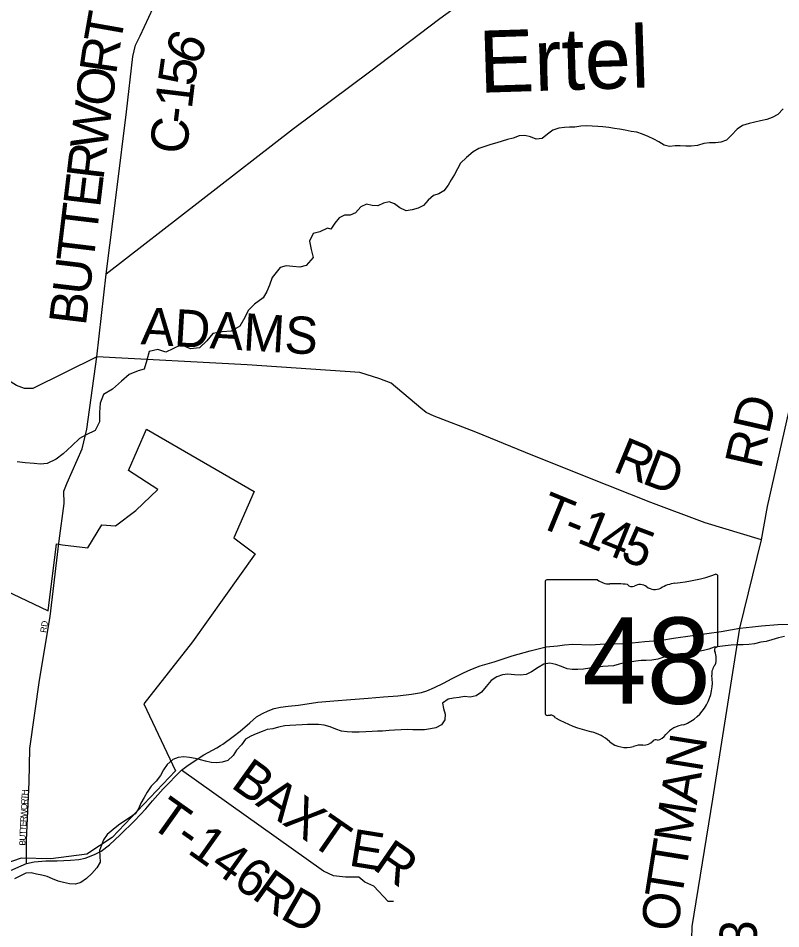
# Model space of a CAD drawing. Extents: x 1310247 to 1664935, y 284496 to 704931.
# Drawn here: x 1473471 to 1479622, y 468897 to 476239 of the extents above; entities that cross this region are included whole.
import ezdxf

# ---------------------------------------------------------------- set-up
doc = ezdxf.new("R2010")
doc.units = 0
for name, color, linetype in [('GM_X_Airport_Class_2', 7, 'Continuous'), ('GM_X_Corporation_Text', 7, 'Continuous'), ('GM_X_County_Road_Text', 7, 'Continuous'), ('GM_X_County_Subdivision_Text', 7, 'Continuous'), ('GM_X_Interstate_Shield', 7, 'Continuous'), ('GM_X_Major_Lake_Text', 7, 'Continuous'), ('GM_X_Minor_Lake_Text', 7, 'Continuous'), ('GM_X_Minor_River_Text', 7, 'Continuous'), ('GM_X_Rail_Line', 7, 'Continuous'), ('GM_X_Township_Road', 7, 'Continuous'), ('GM_X_Township_Subdivision', 7, 'Continuous'), ('GM_X_Unincorporated_Location', 7, 'Continuous')]:
    doc.layers.add(name, color=color, linetype=linetype)

msp = doc.modelspace()

# ---------------------------------------------------------------- linework, layer by layer
at = {"layer": 'GM_X_Airport_Class_2'}
for p, q in [((1479113.8, 471185.1), (1479113.8, 471737.8)), ((1477721.6, 471693.4), (1477721.6, 470636.8)), ((1478143.1, 471711.6), (1477735.3, 471711.6)), ((1479113.7, 471185.2), (1479113.8, 471185.1))]:
    msp.add_line(p, q, dxfattribs=at)
for centre, radius, start, end in [((1478617.9, 473152.2), 1476.4, 275.84447, 288.90645), ((1479098.4, 471740.1), 15.5, 351.86209, 97.738), ((1477737.6, 471695.7), 16.1, 98.1301, 188.1301), ((1478240.1, 471834.3), 156.4, 231.61951, 271.11188), ((1478292, 471118.4), 561.6, 80.48669, 94.98827), ((1478419.5, 471701.2), 45.1, 219.79206, 297.10237), ((1478485.8, 471579), 93.8, 54.46668, 119.14113), ((1478606.9, 471746.6), 112.9, 233.85621, 294.82819), ((1478806.2, 471388.9), 297, 97.34618, 120.76885), ((1479110.2, 471144.5), 24, 107.94398, 210.33697), ((1479097.3, 471182.9), 16.6, 289.60381, 7.73413), ((1478957.6, 471074.6), 144, 340.03296, 23.64957), ((1479169.3, 470953.8), 104.8, 136.8065, 186.92959), ((1478700.6, 470883.4), 369.3, 292.30889, 8.98584), ((1477737.7, 470634.5), 16.3, 171.95839, 258.30661), ((1477740.2, 470742.6), 124.2, 267.33899, 280.60386), ((1477765.6, 470575.8), 44.8, 29.74838, 93.27175), ((1478330.9, 471525.2), 1066.1, 240.41292, 257.1985), ((1478013, 470162.1), 333.6, 47.18416, 75.83597), ((1478856.3, 470340.2), 202.2, 94.40312, 142.57675), ((1478373.8, 470570.6), 211.7, 230.70037, 286.29184), ((1478511.6, 470491.5), 112.8, 268.77702, 315.54927), ((1478613.6, 470389.1), 31.8, 65.75173, 132.64842), ((1478600.1, 470534.4), 119.3, 282.87319, 323.27711), ((1478496.1, 470205.3), 173.9, 85.69512, 111.20995)]:
    msp.add_arc(centre, radius, start, end, dxfattribs=at)
at = {"layer": 'GM_X_Corporation_Text'}
msp.add_lwpolyline([(1473537, 469476.9), (1473538.2, 469612.5), (1473560.3, 470078.9), (1473565.4, 470350.8), (1473644, 470902.7), (1473728.7, 471416.3), (1473792.2, 471960.5), (1473800.8, 472024.3)], dxfattribs=at)
at = {"layer": 'GM_X_County_Road_Text'}
for points in [[(1473800.8, 472024.3), (1473841.2, 472326.5), (1473839.1, 472426.8), (1473866.4, 472492.5), (1473987.9, 472766.9), (1474025, 472924.6), (1474106.1, 473509.6), (1474180.8, 474174.8), (1474265.8, 474854.9), (1474343.8, 475485), (1474396.3, 475931.1), (1474418, 476023), (1474455.6, 476098.5), (1474560.1, 476323.2)], [(1473536.5, 469424.5), (1473537, 469476.9)]]:
    msp.add_lwpolyline(points, dxfattribs=at)
at = {"layer": 'GM_X_County_Subdivision_Text'}
for points in [[(1479484, 472137), (1479515.1, 472303.6), (1479844.5, 473768.3), (1479878, 473895.7), (1480268.6, 474641.3), (1480341.8, 474833.8), (1480471, 475344.6), (1480659.7, 476090.4), (1480777.2, 476364), (1480815.6, 476443.5), (1480857.2, 476514.8), (1480989.7, 476655.6), (1481069.6, 476811.5), (1481210, 477120.4), (1481333.2, 477382.5), (1481503.4, 477769.2), (1481600.6, 478094.7), (1481705, 478561.1), (1481820.9, 478926.9), (1481953.6, 479248.2), (1482508.1, 480456.5)], [(1479357.1, 476979.4), (1479357.1, 476928.7), (1479100.4, 476890), (1478503.6, 476854.2), (1477670.6, 476799.2), (1477596.6, 476775.4), (1477484.4, 476694.2), (1477229, 476496.1), (1476870.9, 476233.5), (1476305.2, 475803.9), (1475691.7, 475347.9), (1474180.8, 474174.8)], [(1474106.1, 473509.6), (1473588.5, 473253.9), (1473521.2, 473253.9), (1473457.8, 473278.9), (1473254, 473403.9), (1472342.7, 474026.8), (1472263.9, 474069.1), (1472196.6, 474057.5), (1472129.9, 473972.1), (1471642.1, 473292.1), (1471252.6, 473528.8), (1471189.2, 473553.8), (1471102.6, 473532.7), (1471061.8, 473506.9), (1471042.7, 473469.3), (1470624.7, 472878.7), (1470615, 472864)], [(1479464.9, 472034.3), (1479011.7, 472170.7), (1478572.8, 472333.7), (1478050.7, 472542.2), (1477563.1, 472738.2), (1477161.7, 472902.8), (1476826.2, 473031.4), (1476761.9, 473059.6), (1476718, 473095.7), (1476478.2, 473296.4), (1476388.8, 473330.8), (1476225.8, 473382.6), (1475318, 473445.3), (1474106.1, 473509.6)], [(1479290.3, 471320.1), (1479290.3, 471320.1), (1479464.9, 472034.3), (1479484, 472137)], [(1478873.7, 467465.5), (1478882.2, 467938.3), (1478891.9, 468302.9), (1478908.1, 468915.8), (1479073.6, 469941.7), (1479290.3, 471320.1)], [(1476498.8, 469116.6), (1476456.1, 469116.6), (1476339.5, 469239.8), (1476265.6, 469274.3), (1476218, 469313.7), (1476111.3, 469313.7), (1476014.4, 469325.2), (1475933.9, 469361.3), (1474786.9, 470176.6)]]:
    msp.add_lwpolyline(points, dxfattribs=at)
at = {"layer": 'GM_X_Interstate_Shield'}
for points in [[(1475102.5, 470374.6), (1475120.3, 470386), (1475204.9, 470447.5), (1475262.3, 470491.1), (1475337.9, 470559.2), (1475393.7, 470605.2), (1475441.3, 470633.9), (1475487.3, 470655.3), (1475534.9, 470673.3), (1475587.5, 470683.2), (1475648.2, 470693), (1475732.8, 470701.2), (1475888.8, 470723.4), (1476016, 470734.9), (1476153.2, 470746.4), (1476292.7, 470757.1), (1476418.3, 470766.9), (1476531.7, 470775.1), (1476644.1, 470789.9), (1476722.9, 470803), (1476767.3, 470816.2), (1476829.7, 470843.3), (1476900.3, 470878.6), (1476971.7, 470916.3), (1477062.9, 470962.3), (1477121.2, 470987.8), (1477198.3, 471016.5), (1477310.8, 471049.4), (1477455.3, 471097), (1477599.8, 471138), (1477729.5, 471170.9), (1477821.5, 471179.1), (1477877.3, 471185.6), (1477944.6, 471192.2), (1478087.5, 471187.3), (1478205.7, 471193.8), (1478371.6, 471198.8), (1478525.9, 471213.6), (1478662.2, 471225), (1478757.5, 471241.5), (1478910.2, 471262.8), (1479140.1, 471294), (1479290.3, 471320.1), (1479392.8, 471331.8)], [(1479392.8, 471331.8), (1479465.2, 471340), (1479598.2, 471351.5), (1479708.2, 471354.8)], [(1473385.7, 469357.7), (1473536.5, 469424.5), (1473600.6, 469437.7), (1473694.2, 469444.2), (1473786.1, 469445.1), (1473892.9, 469450), (1473959.4, 469454.9), (1474011.1, 469468), (1474085.8, 469495.9), (1474139.1, 469523.9), (1474208.1, 469575.6), (1474293.5, 469653.6), (1474407.6, 469768.5), (1474499.6, 469865.4), (1474553.8, 469929.5), (1474640.8, 470025.5), (1474786.9, 470176.6), (1474841.1, 470216.8), (1474969.2, 470300.6), (1475072.7, 470355.6), (1475102.5, 470374.6)]]:
    msp.add_lwpolyline(points, dxfattribs=at)
at = {"layer": 'GM_X_Major_Lake_Text'}
msp.add_lwpolyline([(1472738.3, 471922.9), (1473711.7, 471459.9), (1473778.6, 472002.4), (1473829, 471993.8), (1474033.6, 471968.3), (1474146.3, 472153.5), (1474255, 472145.5), (1474420.1, 472270.3), (1474596.9, 472440), (1474359.7, 472592.4), (1474504.7, 472926.6), (1475374.3, 472423.3), (1475209.2, 472048.8), (1475382.4, 471920), (1474877, 471211), (1474484.5, 470712.2), (1474740.7, 470170.7), (1474228.9, 469633.1), (1474025.5, 469498.3), (1473879.6, 469480.1), (1473733.6, 469462), (1473494.1, 469466), (1473289.5, 469397.5)], dxfattribs=at)
at = {"layer": 'GM_X_Minor_River_Text'}
for points in [[(1479640.3, 475509.6), (1479597.4, 475464.2), (1479552.9, 475438.8), (1479508.5, 475421.5), (1479458.2, 475412.3), (1479411.8, 475401), (1479365.5, 475389.7), (1479313.1, 475374.5), (1479270.5, 475345.1), (1479223.5, 475297.7), (1479182.7, 475256.2), (1479138.3, 475238.9), (1479094.1, 475235.6), (1479045.9, 475234.3), (1478999.7, 475229.1), (1478951.3, 475213.8), (1478899, 475206.6), (1478854.9, 475207.3), (1478810.8, 475210), (1478768.7, 475210.7), (1478724.5, 475205.4), (1478680.5, 475216.1), (1478638.8, 475242.8), (1478597, 475263.5), (1478553.2, 475284.3), (1478507.4, 475303.1), (1478459.6, 475319.9), (1478415.5, 475326.6), (1478367.5, 475335.4), (1478321.5, 475344.1), (1478279.5, 475350.8), (1478235.5, 475357.5), (1478187.5, 475364.3), (1478145.4, 475367), (1478099.3, 475369.7), (1478055.2, 475370.4), (1478009, 475369.2), (1477960.7, 475361.9), (1477918.6, 475360.6), (1477876.4, 475357.2), (1477830.2, 475354), (1477781.8, 475336.7), (1477739.1, 475303.3), (1477696.4, 475269.9), (1477648.2, 475264.6), (1477602.3, 475283.4), (1477558.4, 475294.1), (1477512.2, 475290.9), (1477463.7, 475271.6), (1477417.4, 475260.3), (1477375.1, 475248.9), (1477330.7, 475235.6), (1477282.3, 475220.3), (1477233.9, 475205.1), (1477185.5, 475187.8), (1477140.9, 475162.4), (1477086, 475117.2), (1477039, 475069.8), (1477014.2, 475024.1), (1476989.4, 474980.4), (1476962.6, 474936.7), (1476937.8, 474893), (1476904.9, 474847.4), (1476862.4, 474824), (1476820, 474808.6), (1476777.2, 474771.2), (1476740.4, 474729.7), (1476698, 474708.3), (1476647.5, 474693.1), (1476601.3, 474685.8), (1476549.5, 474710.7), (1476505.9, 474741.5), (1476462.1, 474758.2), (1476417.8, 474748.9), (1476371.3, 474727.5), (1476325.2, 474730.3), (1476281.2, 474739), (1476234.7, 474719.7), (1476191.8, 474670.2), (1476147.3, 474650.9), (1476103.2, 474651.6), (1476060.7, 474630.2), (1476023.9, 474586.7), (1475993, 474539.1), (1475991.7, 474538.5)], [(1475993, 474539.1), (1475964.4, 474547.5), (1475903.4, 474516.9), (1475850.9, 474504.2), (1475819.2, 474442.8), (1475833.5, 474374.3), (1475849.9, 474309.8), (1475794, 474245), (1475741.5, 474232.3), (1475685.5, 474237.7), (1475633.4, 474243), (1475582.9, 474230.2), (1475518.5, 474147.6), (1475496.9, 474088), (1475477.5, 474036.4), (1475446.1, 473985), (1475376.5, 473932.7), (1475327, 473881.8), (1475299.5, 473826.3), (1475257.5, 473755.2), (1475188.2, 473716.8), (1475115.8, 473710.6), (1475041.2, 473696.5), (1474991.5, 473637.6), (1474933.8, 473580.8), (1474861.4, 473574.6), (1474785.9, 473606.6), (1474716.8, 473574.3), (1474661.9, 473545.6), (1474598.2, 473567.2), (1474527.5, 473550.9), (1474509.7, 473481.2), (1474487.8, 473409.6), (1474437.3, 473396.8), (1474366.2, 473366.5), (1474304.6, 473313.9), (1474232.7, 473247.5), (1474159.3, 473205.3), (1474131.4, 473135.8), (1474127.4, 473059.7), (1474125.5, 472985.6), (1474091.6, 472916.3), (1474018.4, 472880), (1473965.5, 472851.3), (1473903.8, 472792.7), (1473833.8, 472726.2), (1473776.5, 472683.6), (1473703.3, 472649.3), (1473651, 472644.6), (1473598.9, 472647.9), (1473526.9, 472655.7), (1473462.8, 472663.3)], [(1479651.2, 471254.5), (1479602.9, 471243.2), (1479550.5, 471228), (1479504.1, 471214.7), (1479459.8, 471207.4), (1479409.5, 471194.2), (1479363.2, 471188.9), (1479317, 471185.6), (1479272.9, 471186.3), (1479222.7, 471183.1), (1479172.5, 471179.9), (1479130.3, 471174.6), (1479084, 471167.3), (1479041.6, 471151.9), (1478999.3, 471140.6), (1478957, 471133.2), (1478910.8, 471123.9), (1478854.5, 471116.8), (1478812.3, 471113.5), (1478768.1, 471110.2), (1478719.8, 471102.9), (1478671.4, 471085.6), (1478629, 471072.3), (1478582.7, 471063), (1478536.5, 471059.7), (1478494.4, 471060.4), (1478452.2, 471055), (1478403.9, 471047.8), (1478361.7, 471042.5), (1478317.4, 471031.1), (1478273, 471017.8), (1478228.8, 471014.5), (1478186.6, 471011.1), (1478132.4, 471004), (1478082.1, 470998.8), (1478031.8, 470991.6), (1477983.6, 470988.3), (1477939.5, 470987), (1477897.5, 470993.7), (1477853.6, 471012.5), (1477807.7, 471027.2), (1477759.8, 471038), (1477709.5, 471030.8), (1477664.9, 471005.4), (1477612.2, 470968.2), (1477567.7, 470946.8), (1477521.5, 470943.6), (1477473.4, 470946.3), (1477421.3, 470949.2), (1477377.1, 470945.9), (1477332.6, 470928.5), (1477286, 470899.2), (1477245, 470849.7), (1477208.2, 470806.2), (1477165.6, 470776.8), (1477117.2, 470765.5), (1477071.2, 470770.3), (1477026.9, 470763), (1476980.6, 470755.7), (1476938.4, 470748.3), (1476893.7, 470717), (1476901.1, 470674.7), (1476914.3, 470628.4), (1476911.5, 470582.3), (1476884.8, 470540.6), (1476838.2, 470517.3), (1476796, 470510)], [(1475808.3, 470543.9), (1475805.5, 470543.8), (1475761.3, 470542.5), (1475709.1, 470539.3), (1475662.9, 470536.1), (1475620.8, 470534.7), (1475570.4, 470523.5), (1475524.1, 470510.2), (1475479.8, 470502.9), (1475437.4, 470487.5), (1475390.9, 470468.2), (1475346.5, 470450.9), (1475304, 470427.5), (1475271.1, 470381.9), (1475232.3, 470338.4), (1475203.5, 470294.8), (1475160.6, 470253.3), (1475116.3, 470240), (1475072.1, 470236.7), (1475026, 470239.4), (1474982, 470250.2), (1474940.1, 470258.8), (1474898.1, 470269.6), (1474852.1, 470278.3), (1474806.1, 470283), (1474759.9, 470279.8), (1474717.4, 470262.4), (1474672.6, 470221), (1474641.8, 470179.4), (1474619, 470133.6), (1474584.1, 470088.1), (1474543.3, 470046.6), (1474510.4, 469999), (1474485.6, 469955.3), (1474458.7, 469909.6), (1474441.9, 469865.8), (1474413.1, 469824.1), (1474368.5, 469792.8), (1474323.9, 469763.4), (1474279.2, 469734), (1474236.5, 469698.6), (1474189.7, 469657.3), (1474158.9, 469615.6), (1474142.1, 469571.8), (1474127.3, 469527.9), (1474130.6, 469483.8), (1474131.8, 469435.6), (1474104.9, 469389.9), (1474066, 469344.4), (1474021.2, 469303), (1473976.5, 469269.6), (1473934.2, 469256.3), (1473884.1, 469261.1), (1473836.1, 469269.9), (1473792.1, 469280.6), (1473748.3, 469299.3), (1473704.5, 469318.1), (1473662.5, 469328.8), (1473618.5, 469337.5), (1473576.6, 469348.2), (1473532.4, 469344.9), (1473483.9, 469321.6), (1473441.4, 469300.2)], [(1476796, 470510), (1476747.7, 470500.7), (1476701.5, 470501.5), (1476653.4, 470502.2), (1476607.3, 470503), (1476559.1, 470501.7), (1476506.9, 470498.5), (1476462.7, 470497.2), (1476410.5, 470492.1), (1476368.3, 470490.7), (1476326.2, 470489.4), (1476276, 470486.2), (1476219.8, 470483.1), (1476165.6, 470481.9), (1476123.5, 470484.6), (1476079.5, 470491.3), (1476033.6, 470506.1), (1475987.8, 470526.9), (1475939.8, 470539.7), (1475893.8, 470544.4), (1475847.6, 470545.2), (1475808.3, 470543.9)]]:
    msp.add_lwpolyline(points, dxfattribs=at)

# ---------------------------------------------------------------- texts
at = {"layer": 'GM_X_Airport_Class_2'}
msp.add_text('48', height=696.1, dxfattribs=at).set_placement((1478022, 470711.3))
at = {"layer": 'GM_X_Minor_Lake_Text'}
msp.add_text('Ertel', height=499.98, rotation=1.80774, dxfattribs=at).set_placement((1477193, 475637.8))
at = {"layer": 'GM_X_Rail_Line'}
for s, rotation, p in [('RD', 81.03268, (1473696.9, 471281.7)), ('T', 87.03753, (1473546.5, 469937.2)), ('H', 87.02626, (1473548.3, 469972.3)), ('O', 87.00443, (1473542.1, 469853.6)), ('R', 87.01146, (1473544.4, 469897.6)), ('W', 87.02604, (1473539.2, 469796.5)), ('E', 87.03753, (1473535.3, 469721.8)), ('R', 87.01146, (1473537.1, 469757)), ('T', 87.04752, (1473531.6, 469651.5)), ('T', 87.02023, (1473533.4, 469686.6)), ('B', 89.5871, (1473529.6, 469568.5)), ('U', 87.70414, (1473529.9, 469607.7))]:
    msp.add_text(s, height=50, rotation=rotation, dxfattribs=at).set_placement(p)
at = {"layer": 'GM_X_Township_Road'}
for s, rotation, p in [('T', 79.97612, (1474295.4, 476020)), ('6', 64.48922, (1474911.4, 475842.9)), ('R', 81.6767, (1474260.2, 475778.5)), ('5', 81.93318, (1474892.4, 475683)), ('O', 83.01414, (1474228.3, 475518.3)), ('1', 83.12994, (1474870.5, 475501.2)), ('W', 83.13063, (1474186.7, 475173.3)), ('-', 83.15381, (1474855.8, 475378.9)), ('C', 83.17319, (1474826.6, 475134.2)), ('R', 83.13284, (1474157.3, 474928.7)), ('E', 83.12641, (1474130.4, 474705.9)), ('T', 83.13174, (1474103.6, 474483.1)), ('T', 83.13174, (1474076.7, 474260.3)), ('U', 83.128, (1474045.1, 473998.2)), ('B', 83.13009, (1474015.7, 473753.6))]:
    msp.add_text(s, height=300, rotation=rotation, dxfattribs=at).set_placement(p)
at = {"layer": 'GM_X_Township_Subdivision'}
for s, rotation, p in [('ADAMS', 356.57822, (1474456.1, 473611.3)), ('RD', 77.15389, (1479460.8, 472595.6)), ('R', 337.54557, (1478257.1, 472590.4)), ('D', 338.88467, (1478491.8, 472493.4)), ('T', 337.72826, (1477644.9, 472149.2)), ('1', 337.82601, (1477967, 472017.2)), ('-', 337.74072, (1477852.6, 472064.1)), ('4', 338.12182, (1478139.8, 471946.9)), ('5', 339.37104, (1478317.9, 471875.4)), ('N', 80.89091, (1478985.5, 470152.7)), ('B', 324.37522, (1475176.4, 470044.3)), ('A', 80.89091, (1478943.7, 469892)), ('A', 324.37662, (1475376.7, 469900.8)), ('T-146', 324.59319, (1474517.7, 469733.8)), ('X', 324.37922, (1475591.3, 469747)), ('M', 80.88825, (1478892.2, 469570.5)), ('T', 325.31358, (1475810.3, 469590.2)), ('E', 350.86429, (1476129.2, 469408.4)), ('R', 325.43419, (1476318.4, 469385.8)), ('T', 80.88924, (1478856.6, 469348.9)), ('T', 81.02803, (1478821.7, 469127.5)), ('R', 324.28856, (1475344.6, 469150.6)), ('D', 330.35293, (1475573.4, 468988.4)), ('O', 83.60107, (1478792.7, 468868.6)), ('T-143', 88.59557, (1479405.6, 467915.1))]:
    msp.add_text(s, height=300, rotation=rotation, dxfattribs=at).set_placement(p)
at = {"layer": 'GM_X_Unincorporated_Location'}
for s in ['s', 'r']:
    msp.add_text(s, height=1, dxfattribs=at).set_placement((1478402, 471094.9))
msp.add_text('48', height=1, rotation=0.00001, dxfattribs=at).set_placement((1478150.2, 471022.1))

doc.saveas('drawing.dxf')
